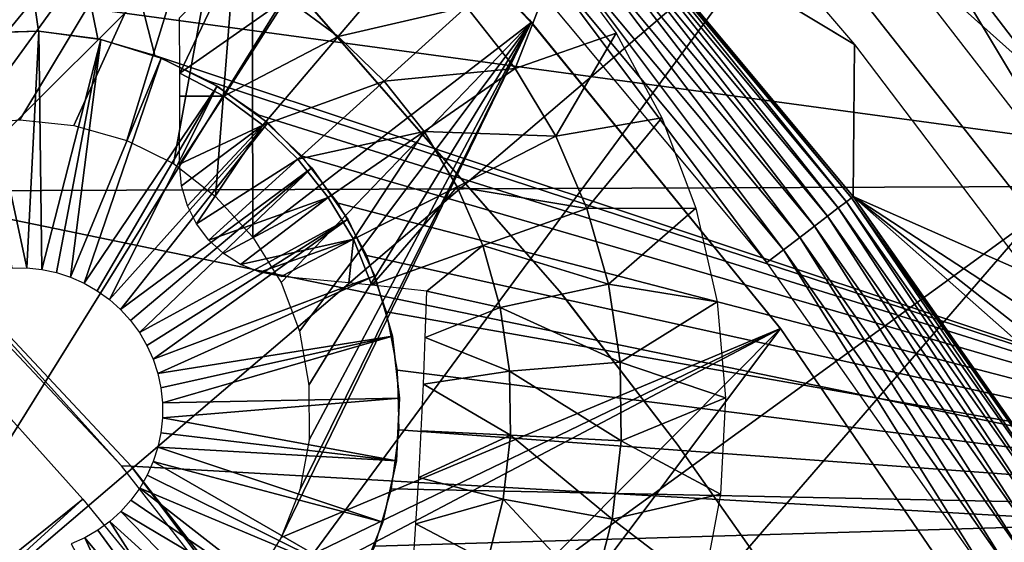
# Model space of a CAD drawing. Header units: millimetres. Extents: x -30.2 to 30.2, y -30.2 to 30.2.
# Tile 256 of 279: x 14.1 to 18.6, y 12.1 to 14.5. Entities that reach past the tile are written whole.
import ezdxf

# ---------------------------------------------------------------- set-up
doc = ezdxf.new("R2010")
doc.units = ezdxf.units.MM
doc.header["$LTSCALE"] = 52.148148
for name, color, linetype in [('1', 7, 'CONTINUOUS'), ('109', 7, 'CONTINUOUS'), ('118', 7, 'CONTINUOUS'), ('127', 7, 'CONTINUOUS'), ('206', 7, 'CONTINUOUS'), ('209', 7, 'CONTINUOUS'), ('296', 7, 'CONTINUOUS'), ('299', 7, 'CONTINUOUS'), ('300', 7, 'CONTINUOUS'), ('303', 7, 'CONTINUOUS'), ('345', 7, 'CONTINUOUS'), ('346', 7, 'CONTINUOUS'), ('347', 7, 'CONTINUOUS'), ('348', 7, 'CONTINUOUS'), ('350', 7, 'CONTINUOUS'), ('72', 7, 'CONTINUOUS'), ('74', 7, 'CONTINUOUS'), ('82', 7, 'CONTINUOUS'), ('89', 7, 'CONTINUOUS'), ('95', 7, 'CONTINUOUS')]:
    doc.layers.add(name, color=color, linetype=linetype)

msp = doc.modelspace()

# ---------------------------------------------------------------- linework, layer by layer
at = {"layer": '1', "color": 251, "linetype": 'Continuous', "true_color": 0x4c4c4c}
for points in [[(15.063, 17.6365, 6.367), (13.6328, 18.764, 6.367), (11.2988, 13.2291, 6.644), (15.063, 17.6365, 6.367)], [(18.764, 13.6328, 6.367), (22.9234, 17.7009, 6.0125), (17.6365, 15.063, 6.367), (18.764, 13.6328, 6.367)], [(15.063, 17.6365, 6.367), (11.2988, 13.2291, 6.644), (12.3019, 12.3019, 6.644), (15.063, 17.6365, 6.367)], [(16.4003, 16.4003, 6.367), (15.063, 17.6365, 6.367), (12.3019, 12.3019, 6.644), (16.4003, 16.4003, 6.367)], [(16.4003, 16.4003, 6.367), (12.3019, 12.3019, 6.644), (13.2291, 11.2988, 6.644), (16.4003, 16.4003, 6.367)], [(17.6365, 15.063, 6.367), (16.4003, 16.4003, 6.367), (13.2291, 11.2988, 6.644), (17.6365, 15.063, 6.367)], [(17.6365, 15.063, 6.367), (13.2291, 11.2988, 6.644), (14.0749, 10.226, 6.644), (17.6365, 15.063, 6.367)], [(18.764, 13.6328, 6.367), (17.6365, 15.063, 6.367), (14.0749, 10.226, 6.644), (18.764, 13.6328, 6.367)], [(18.764, 13.6328, 6.367), (14.0749, 10.226, 6.644), (14.8338, 9.0902, 6.644), (18.764, 13.6328, 6.367)], [(19.7757, 12.1186, 6.367), (18.764, 13.6328, 6.367), (14.8338, 9.0902, 6.644), (19.7757, 12.1186, 6.367)]]:
    msp.add_3dface(points, dxfattribs=at)
at = {"layer": '109', "color": 251, "linetype": 'Continuous', "true_color": 0x4c4c4c}
for points in [[(17.967, 15.0339, -71.7), (18.18, 15.0918, -48.7), (19.0689, 13.6091, -71.7), (17.967, 15.0339, -71.7)], [(18.18, 15.0918, -48.7), (19.3056, 13.6211, -48.7), (19.0689, 13.6091, -71.7), (18.18, 15.0918, -48.7)]]:
    msp.add_3dface(points, dxfattribs=at)
at = {"layer": '118', "color": 251, "linetype": 'Continuous', "true_color": 0x4c4c4c}
for points in [[(17.9354, 14.4308, -72.0965), (16.7499, 15.1468, -122.2044), (17.0742, 15.4401, -72.0965), (17.9354, 14.4308, -72.0965)], [(16.7524, 15.1441, -122.2044), (16.7499, 15.1468, -122.2044), (17.9354, 14.4308, -72.0965), (16.7524, 15.1441, -122.2044)], [(17.9298, 13.7298, -122.2044), (16.7524, 15.1441, -122.2044), (17.9354, 14.4308, -72.0965), (17.9298, 13.7298, -122.2044)], [(18.737, 13.3735, -72.0965), (17.9298, 13.7298, -122.2044), (17.9354, 14.4308, -72.0965), (18.737, 13.3735, -72.0965)], [(18.9881, 12.2244, -122.2044), (17.9298, 13.7298, -122.2044), (19.3357, 12.4885, -72.3319), (18.9881, 12.2244, -122.2044)], [(19.3357, 12.4885, -72.3319), (17.9298, 13.7298, -122.2044), (19.1551, 12.7658, -72.2092), (19.3357, 12.4885, -72.3319)], [(19.1551, 12.7658, -72.2092), (17.9298, 13.7298, -122.2044), (18.9558, 13.061, -72.1308), (19.1551, 12.7658, -72.2092)], [(18.9558, 13.061, -72.1308), (17.9298, 13.7298, -122.2044), (18.737, 13.3735, -72.0965), (18.9558, 13.061, -72.1308)]]:
    msp.add_3dface(points, dxfattribs=at)
at = {"layer": '127', "color": 251, "linetype": 'Continuous', "true_color": 0x4c4c4c}
for points in [[(16.7447, 15.1372, -122.3013), (16.7524, 15.1441, -122.2044), (17.9216, 13.7236, -122.3013), (16.7447, 15.1372, -122.3013)], [(16.7524, 15.1441, -122.2044), (17.9298, 13.7298, -122.2044), (17.9216, 13.7236, -122.3013), (16.7524, 15.1441, -122.2044)], [(16.6888, 15.0866, -122.48), (16.7232, 15.1177, -122.3944), (17.8617, 13.6777, -122.48), (16.6888, 15.0866, -122.48)], [(16.7232, 15.1177, -122.3944), (16.7447, 15.1372, -122.3013), (17.8986, 13.706, -122.3944), (16.7232, 15.1177, -122.3944)], [(17.8617, 13.6777, -122.48), (16.7232, 15.1177, -122.3944), (17.8986, 13.706, -122.3944), (17.8617, 13.6777, -122.48)], [(17.8986, 13.706, -122.3944), (16.7447, 15.1372, -122.3013), (17.9216, 13.7236, -122.3013), (17.8986, 13.706, -122.3944)], [(16.6426, 15.0449, -122.5551), (16.6888, 15.0866, -122.48), (17.8123, 13.6399, -122.5551), (16.6426, 15.0449, -122.5551)], [(17.8123, 13.6399, -122.5551), (16.6888, 15.0866, -122.48), (17.8617, 13.6777, -122.48), (17.8123, 13.6399, -122.5551)], [(16.5865, 14.9942, -122.6166), (16.6426, 15.0449, -122.5551), (17.7523, 13.5939, -122.6166), (16.5865, 14.9942, -122.6166)], [(17.7523, 13.5939, -122.6166), (16.6426, 15.0449, -122.5551), (17.8123, 13.6399, -122.5551), (17.7523, 13.5939, -122.6166)], [(16.5227, 14.9365, -122.6624), (16.5865, 14.9942, -122.6166), (17.6839, 13.5416, -122.6624), (16.5227, 14.9365, -122.6624)], [(17.6839, 13.5416, -122.6624), (16.5865, 14.9942, -122.6166), (17.7523, 13.5939, -122.6166), (17.6839, 13.5416, -122.6624)], [(16.4534, 14.8739, -122.6905), (16.5227, 14.9365, -122.6624), (17.6098, 13.4849, -122.6905), (16.4534, 14.8739, -122.6905)], [(17.6098, 13.4849, -122.6905), (16.5227, 14.9365, -122.6624), (17.6839, 13.5416, -122.6624), (17.6098, 13.4849, -122.6905)], [(16.3815, 14.8088, -122.7), (16.4534, 14.8739, -122.6905), (17.5328, 13.4259, -122.7), (16.3815, 14.8088, -122.7)], [(17.5328, 13.4259, -122.7), (16.4534, 14.8739, -122.6905), (17.6098, 13.4849, -122.6905), (17.5328, 13.4259, -122.7)], [(17.8617, 13.6777, -122.48), (17.8986, 13.706, -122.3944), (18.916, 12.178, -122.48), (17.8617, 13.6777, -122.48)], [(17.8986, 13.706, -122.3944), (17.9216, 13.7236, -122.3013), (18.9551, 12.2032, -122.3944), (17.8986, 13.706, -122.3944)], [(18.916, 12.178, -122.48), (17.8986, 13.706, -122.3944), (18.9551, 12.2032, -122.3944), (18.916, 12.178, -122.48)], [(17.9216, 13.7236, -122.3013), (17.9298, 13.7298, -122.2044), (18.9794, 12.2188, -122.3013), (17.9216, 13.7236, -122.3013)], [(18.9551, 12.2032, -122.3944), (17.9216, 13.7236, -122.3013), (18.9794, 12.2188, -122.3013), (18.9551, 12.2032, -122.3944)], [(17.9298, 13.7298, -122.2044), (18.9881, 12.2244, -122.2044), (18.9794, 12.2188, -122.3013), (17.9298, 13.7298, -122.2044)], [(17.8123, 13.6399, -122.5551), (17.8617, 13.6777, -122.48), (18.8637, 12.1443, -122.5551), (17.8123, 13.6399, -122.5551)], [(18.8637, 12.1443, -122.5551), (17.8617, 13.6777, -122.48), (18.916, 12.178, -122.48), (18.8637, 12.1443, -122.5551)], [(17.7523, 13.5939, -122.6166), (17.8123, 13.6399, -122.5551), (18.8002, 12.1034, -122.6166), (17.7523, 13.5939, -122.6166)], [(18.8002, 12.1034, -122.6166), (17.8123, 13.6399, -122.5551), (18.8637, 12.1443, -122.5551), (18.8002, 12.1034, -122.6166)], [(17.6839, 13.5416, -122.6624), (17.7523, 13.5939, -122.6166), (18.7278, 12.0568, -122.6624), (17.6839, 13.5416, -122.6624)], [(18.7278, 12.0568, -122.6624), (17.7523, 13.5939, -122.6166), (18.8002, 12.1034, -122.6166), (18.7278, 12.0568, -122.6624)], [(17.6098, 13.4849, -122.6905), (17.6839, 13.5416, -122.6624), (18.6493, 12.0063, -122.6905), (17.6098, 13.4849, -122.6905)], [(18.6493, 12.0063, -122.6905), (17.6839, 13.5416, -122.6624), (18.7278, 12.0568, -122.6624), (18.6493, 12.0063, -122.6905)], [(17.5328, 13.4259, -122.7), (17.6098, 13.4849, -122.6905), (18.5677, 11.9538, -122.7), (17.5328, 13.4259, -122.7)], [(18.5677, 11.9538, -122.7), (17.6098, 13.4849, -122.6905), (18.6493, 12.0063, -122.6905), (18.5677, 11.9538, -122.7)]]:
    msp.add_3dface(points, dxfattribs=at)
at = {"layer": '206', "color": 251, "linetype": 'Continuous', "true_color": 0x4c4c4c}
for points in [[(13.7689, 17.0874, -121.7), (8.3678, 10.9571, -121.7), (15.1618, 15.862, -121.7), (13.7689, 17.0874, -121.7)], [(8.3678, 10.9571, -121.7), (9.331, 10.1495, -121.7), (15.1618, 15.862, -121.7), (8.3678, 10.9571, -121.7)], [(15.1618, 15.862, -121.7), (9.331, 10.1495, -121.7), (13.1928, 13.7386, -121.7), (15.1618, 15.862, -121.7)], [(15.1618, 15.862, -121.7), (13.1928, 13.7386, -121.7), (13.4097, 13.8911, -121.7), (15.1618, 15.862, -121.7)], [(13.6313, 13.9995, -121.7), (15.1618, 15.862, -121.7), (13.4097, 13.8911, -121.7), (13.6313, 13.9995, -121.7)], [(13.8576, 14.0639, -121.7), (15.1618, 15.862, -121.7), (13.6313, 13.9995, -121.7), (13.8576, 14.0639, -121.7)], [(14.0926, 14.0834, -121.7), (15.1618, 15.862, -121.7), (13.8576, 14.0639, -121.7), (14.0926, 14.0834, -121.7)], [(14.3425, 14.0567, -121.7), (15.1618, 15.862, -121.7), (14.0926, 14.0834, -121.7), (14.3425, 14.0567, -121.7)], [(14.5861, 13.9882, -121.7), (15.1618, 15.862, -121.7), (14.3425, 14.0567, -121.7), (14.5861, 13.9882, -121.7)], [(14.8007, 13.8825, -121.7), (15.1618, 15.862, -121.7), (14.5861, 13.9882, -121.7), (14.8007, 13.8825, -121.7)], [(14.9945, 13.731, -121.7), (15.1618, 15.862, -121.7), (14.8007, 13.8825, -121.7), (14.9945, 13.731, -121.7)], [(15.1652, 13.5423, -121.7), (15.1618, 15.862, -121.7), (14.9945, 13.731, -121.7), (15.1652, 13.5423, -121.7)], [(16.4467, 14.5316, -121.7), (15.1618, 15.862, -121.7), (15.1652, 13.5423, -121.7), (16.4467, 14.5316, -121.7)], [(15.2965, 13.3342, -121.7), (16.4467, 14.5316, -121.7), (15.1652, 13.5423, -121.7), (15.2965, 13.3342, -121.7)], [(17.596, 13.1216, -121.7), (16.4467, 14.5316, -121.7), (15.2957, 12.1589, -121.7), (17.596, 13.1216, -121.7)], [(15.2957, 12.1589, -121.7), (16.4467, 14.5316, -121.7), (15.3825, 12.3776, -121.7), (15.2957, 12.1589, -121.7)], [(15.3802, 13.1101, -121.7), (16.4467, 14.5316, -121.7), (15.2965, 13.3342, -121.7), (15.3802, 13.1101, -121.7)], [(15.4239, 12.8609, -121.7), (16.4467, 14.5316, -121.7), (15.3802, 13.1101, -121.7), (15.4239, 12.8609, -121.7)], [(15.3825, 12.3776, -121.7), (16.4467, 14.5316, -121.7), (15.4254, 12.6095, -121.7), (15.3825, 12.3776, -121.7)], [(15.4254, 12.6095, -121.7), (16.4467, 14.5316, -121.7), (15.4239, 12.8609, -121.7), (15.4254, 12.6095, -121.7)], [(11.7409, 7.227, -121.7), (12.3518, 6.1223, -121.7), (17.596, 13.1216, -121.7), (11.7409, 7.227, -121.7)], [(11.7409, 7.227, -121.7), (17.596, 13.1216, -121.7), (14.9921, 11.7489, -121.7), (11.7409, 7.227, -121.7)], [(17.596, 13.1216, -121.7), (12.3518, 6.1223, -121.7), (18.6128, 11.6294, -121.7), (17.596, 13.1216, -121.7)], [(14.9921, 11.7489, -121.7), (17.596, 13.1216, -121.7), (15.1656, 11.9494, -121.7), (14.9921, 11.7489, -121.7)], [(15.1656, 11.9494, -121.7), (17.596, 13.1216, -121.7), (15.2957, 12.1589, -121.7), (15.1656, 11.9494, -121.7)]]:
    msp.add_3dface(points, dxfattribs=at)
at = {"layer": '209', "color": 251, "linetype": 'Continuous', "true_color": 0x4c4c4c}
for points in [[(15.1618, 15.862, -121.7), (16.4467, 14.5316, -121.7), (15.1639, 15.87, -34.7), (15.1618, 15.862, -121.7)], [(15.1639, 15.87, -34.7), (16.4467, 14.5316, -121.7), (16.4393, 14.5448, -34.7), (15.1639, 15.87, -34.7)], [(16.4467, 14.5316, -121.7), (17.596, 13.1216, -121.7), (16.4393, 14.5448, -34.7), (16.4467, 14.5316, -121.7)], [(16.4393, 14.5448, -34.7), (17.596, 13.1216, -121.7), (17.5992, 13.1174, -34.7), (16.4393, 14.5448, -34.7)], [(17.596, 13.1216, -121.7), (18.6128, 11.6294, -121.7), (17.5992, 13.1174, -34.7), (17.596, 13.1216, -121.7)], [(17.5992, 13.1174, -34.7), (18.6128, 11.6294, -121.7), (18.6356, 11.598, -34.7), (17.5992, 13.1174, -34.7)]]:
    msp.add_3dface(points, dxfattribs=at)
at = {"layer": '296', "color": 25, "linetype": 'Continuous', "true_color": 0x996633}
for points in [[(14.3227, 19.6931, -123.2), (21.0299, 12.276, -123.2), (13.5342, 18.98, -123.2), (14.3227, 19.6931, -123.2)], [(14.1796, 14.4916, -123.2), (13.9052, 14.4837, -123.2), (13.5342, 18.98, -123.2), (14.1796, 14.4916, -123.2)], [(14.4518, 14.4564, -123.2), (14.1796, 14.4916, -123.2), (13.5342, 18.98, -123.2), (14.4518, 14.4564, -123.2)], [(14.7151, 14.3792, -123.2), (14.4518, 14.4564, -123.2), (13.5342, 18.98, -123.2), (14.7151, 14.3792, -123.2)], [(21.0299, 12.276, -123.2), (14.7151, 14.3792, -123.2), (13.5342, 18.98, -123.2), (21.0299, 12.276, -123.2)], [(14.9632, 14.2617, -123.2), (14.7151, 14.3792, -123.2), (21.0299, 12.276, -123.2), (14.9632, 14.2617, -123.2)], [(15.1897, 14.107, -123.2), (14.9632, 14.2617, -123.2), (21.0299, 12.276, -123.2), (15.1897, 14.107, -123.2)], [(15.3899, 13.9181, -123.2), (15.1897, 14.107, -123.2), (21.0299, 12.276, -123.2), (15.3899, 13.9181, -123.2)], [(15.5583, 13.6996, -123.2), (15.3899, 13.9181, -123.2), (21.0299, 12.276, -123.2), (15.5583, 13.6996, -123.2)], [(15.6901, 13.4578, -123.2), (15.5583, 13.6996, -123.2), (21.0299, 12.276, -123.2), (15.6901, 13.4578, -123.2)], [(15.7821, 13.1993, -123.2), (15.6901, 13.4578, -123.2), (21.0299, 12.276, -123.2), (15.7821, 13.1993, -123.2)], [(9.5619, 13.281, -123.2), (13.2218, 11.2257, -123.2), (14.1728, 8.1821, -123.2), (9.5619, 13.281, -123.2)], [(15.8326, 12.9295, -123.2), (15.7821, 13.1993, -123.2), (21.0299, 12.276, -123.2), (15.8326, 12.9295, -123.2)], [(15.8402, 12.6551, -123.2), (15.8326, 12.9295, -123.2), (21.0299, 12.276, -123.2), (15.8402, 12.6551, -123.2)], [(15.8049, 12.383, -123.2), (15.8402, 12.6551, -123.2), (21.0299, 12.276, -123.2), (15.8049, 12.383, -123.2)], [(15.7274, 12.1197, -123.2), (15.8049, 12.383, -123.2), (21.0299, 12.276, -123.2), (15.7274, 12.1197, -123.2)], [(14.1728, 8.1821, -123.2), (15.2662, 11.4457, -123.2), (21.0299, 12.276, -123.2), (14.1728, 8.1821, -123.2)], [(20.2414, 11.563, -123.2), (14.1728, 8.1821, -123.2), (21.0299, 12.276, -123.2), (20.2414, 11.563, -123.2)], [(15.2662, 11.4457, -123.2), (15.4547, 11.6452, -123.2), (21.0299, 12.276, -123.2), (15.2662, 11.4457, -123.2)], [(15.4547, 11.6452, -123.2), (15.6097, 11.8717, -123.2), (21.0299, 12.276, -123.2), (15.4547, 11.6452, -123.2)], [(15.6097, 11.8717, -123.2), (15.7274, 12.1197, -123.2), (21.0299, 12.276, -123.2), (15.6097, 11.8717, -123.2)]]:
    msp.add_3dface(points, dxfattribs=at)
at = {"layer": '299', "color": 25, "linetype": 'Continuous', "true_color": 0x996633}
for points in [[(21.6579, 12.8439, -122.732), (14.9507, 20.261, -122.732), (15.0079, 20.3127, -122.5827), (21.6579, 12.8439, -122.732)], [(21.7151, 12.8957, -122.5827), (21.6579, 12.8439, -122.732), (15.0079, 20.3127, -122.5827), (21.7151, 12.8957, -122.5827)], [(21.5829, 12.7761, -122.8663), (14.8757, 20.1932, -122.8663), (14.9507, 20.261, -122.732), (21.5829, 12.7761, -122.8663)], [(21.6579, 12.8439, -122.732), (21.5829, 12.7761, -122.8663), (14.9507, 20.261, -122.732), (21.6579, 12.8439, -122.732)], [(21.4923, 12.6942, -122.9818), (14.7851, 20.1113, -122.9818), (14.8757, 20.1932, -122.8663), (21.4923, 12.6942, -122.9818)], [(21.5829, 12.7761, -122.8663), (21.4923, 12.6942, -122.9818), (14.8757, 20.1932, -122.8663), (21.5829, 12.7761, -122.8663)], [(21.3887, 12.6004, -123.0752), (14.6814, 20.0175, -123.0752), (14.7851, 20.1113, -122.9818), (21.3887, 12.6004, -123.0752)], [(21.4923, 12.6942, -122.9818), (21.3887, 12.6004, -123.0752), (14.7851, 20.1113, -122.9818), (21.4923, 12.6942, -122.9818)], [(21.2748, 12.4975, -123.1439), (14.5676, 19.9146, -123.1439), (14.6814, 20.0175, -123.0752), (21.2748, 12.4975, -123.1439)], [(21.3887, 12.6004, -123.0752), (21.2748, 12.4975, -123.1439), (14.6814, 20.0175, -123.0752), (21.3887, 12.6004, -123.0752)], [(21.1541, 12.3883, -123.1859), (14.4469, 19.8054, -123.1859), (14.5676, 19.9146, -123.1439), (21.1541, 12.3883, -123.1859)], [(21.2748, 12.4975, -123.1439), (21.1541, 12.3883, -123.1859), (14.5676, 19.9146, -123.1439), (21.2748, 12.4975, -123.1439)], [(21.0299, 12.276, -123.2), (14.3227, 19.6931, -123.2), (14.4469, 19.8054, -123.1859), (21.0299, 12.276, -123.2)], [(21.1541, 12.3883, -123.1859), (21.0299, 12.276, -123.2), (14.4469, 19.8054, -123.1859), (21.1541, 12.3883, -123.1859)]]:
    msp.add_3dface(points, dxfattribs=at)
at = {"layer": '300', "color": 25, "linetype": 'Continuous', "true_color": 0x996633}
msp.add_3dface([(21.7151, 12.8957, -122.5827), (15.0079, 20.3127, -122.5827), (21.8109, 26.4647, -100.4393), (21.7151, 12.8957, -122.5827)], dxfattribs=at)
at = {"layer": '303', "color": 25, "linetype": 'Continuous', "true_color": 0x996633}
msp.add_3dface([(21.3725, 12.5858, -122.3913), (28.1755, 18.7378, -100.2479), (14.6653, 20.0029, -122.3913), (21.3725, 12.5858, -122.3913)], dxfattribs=at)
at = {"layer": '345', "linetype": 'Continuous'}
for points in [[(14.1803, 14.4915, -116.7), (14.4668, 14.4532, -116.7), (14.1803, 14.4915, -123.2), (14.1803, 14.4915, -116.7)], [(14.1803, 14.4915, -123.2), (14.4668, 14.4532, -116.7), (14.4668, 14.4532, -123.2), (14.1803, 14.4915, -123.2)], [(14.4668, 14.4532, -116.7), (14.7431, 14.3683, -116.7), (14.4668, 14.4532, -123.2), (14.4668, 14.4532, -116.7)], [(14.4668, 14.4532, -123.2), (14.7431, 14.3683, -116.7), (14.7431, 14.3683, -123.2), (14.4668, 14.4532, -123.2)], [(14.7431, 14.3683, -116.7), (15.0016, 14.2391, -116.7), (14.7431, 14.3683, -123.2), (14.7431, 14.3683, -116.7)], [(14.7431, 14.3683, -123.2), (15.0016, 14.2391, -116.7), (15.0016, 14.2391, -123.2), (14.7431, 14.3683, -123.2)], [(15.0016, 14.2391, -116.7), (15.2353, 14.069, -116.7), (15.0016, 14.2391, -123.2), (15.0016, 14.2391, -116.7)], [(15.0016, 14.2391, -123.2), (15.2353, 14.069, -116.7), (15.2353, 14.069, -123.2), (15.0016, 14.2391, -123.2)], [(15.2353, 14.069, -116.7), (15.4378, 13.8628, -116.7), (15.2353, 14.069, -123.2), (15.2353, 14.069, -116.7)], [(15.2353, 14.069, -123.2), (15.4378, 13.8628, -116.7), (15.4378, 13.8628, -123.2), (15.2353, 14.069, -123.2)], [(15.4378, 13.8628, -116.7), (15.6037, 13.6261, -116.7), (15.4378, 13.8628, -123.2), (15.4378, 13.8628, -116.7)], [(15.4378, 13.8628, -123.2), (15.6037, 13.6261, -116.7), (15.6037, 13.6261, -123.2), (15.4378, 13.8628, -123.2)], [(15.6037, 13.6261, -116.7), (15.7283, 13.3654, -116.7), (15.6037, 13.6261, -123.2), (15.6037, 13.6261, -116.7)], [(15.6037, 13.6261, -123.2), (15.7283, 13.3654, -116.7), (15.7283, 13.3654, -123.2), (15.6037, 13.6261, -123.2)], [(15.7283, 13.3654, -116.7), (15.8083, 13.0876, -116.7), (15.7283, 13.3654, -123.2), (15.7283, 13.3654, -116.7)], [(15.7283, 13.3654, -123.2), (15.8083, 13.0876, -116.7), (15.8083, 13.0876, -123.2), (15.7283, 13.3654, -123.2)], [(15.8083, 13.0876, -116.7), (15.8415, 12.8005, -116.7), (15.8083, 13.0876, -123.2), (15.8083, 13.0876, -116.7)], [(15.8083, 13.0876, -123.2), (15.8415, 12.8005, -116.7), (15.8415, 12.8005, -123.2), (15.8083, 13.0876, -123.2)], [(15.8415, 12.8005, -116.7), (15.827, 12.5119, -116.7), (15.8415, 12.8005, -123.2), (15.8415, 12.8005, -116.7)], [(15.8415, 12.8005, -123.2), (15.827, 12.5119, -116.7), (15.827, 12.5119, -123.2), (15.8415, 12.8005, -123.2)], [(15.827, 12.5119, -116.7), (15.7652, 12.2295, -116.7), (15.827, 12.5119, -123.2), (15.827, 12.5119, -116.7)], [(15.827, 12.5119, -123.2), (15.7652, 12.2295, -116.7), (15.7652, 12.2295, -123.2), (15.827, 12.5119, -123.2)], [(15.7652, 12.2295, -116.7), (15.6578, 11.9612, -116.7), (15.7652, 12.2295, -123.2), (15.7652, 12.2295, -116.7)], [(15.7652, 12.2295, -123.2), (15.6578, 11.9612, -116.7), (15.6578, 11.9612, -123.2), (15.7652, 12.2295, -123.2)]]:
    msp.add_3dface(points, dxfattribs=at)
at = {"layer": '346', "linetype": 'Continuous'}
for points in [[(14.1803, 14.4915, -116.7), (14.1803, 14.4915, -123.2), (13.8914, 14.4821, -123.2), (14.1803, 14.4915, -116.7)], [(13.8914, 14.4821, -116.7), (14.1803, 14.4915, -116.7), (13.8914, 14.4821, -123.2), (13.8914, 14.4821, -116.7)]]:
    msp.add_3dface(points, dxfattribs=at)
at = {"layer": '347', "linetype": 'Continuous'}
for points in [[(14.1803, 14.4915, -116.7), (13.8914, 14.4821, -116.7), (14.1255, 13.401, -113.7), (14.1803, 14.4915, -116.7)], [(14.1255, 13.401, -113.7), (13.8914, 14.4821, -116.7), (14.0567, 13.4008, -113.7), (14.1255, 13.401, -113.7)]]:
    msp.add_3dface(points, dxfattribs=at)
at = {"layer": '348', "linetype": 'Continuous'}
for points in [[(14.1803, 14.4915, -116.7), (14.1255, 13.401, -113.7), (14.194, 13.3939, -113.7), (14.1803, 14.4915, -116.7)], [(14.4668, 14.4532, -116.7), (14.1803, 14.4915, -116.7), (14.194, 13.3939, -113.7), (14.4668, 14.4532, -116.7)], [(14.2614, 13.3798, -113.7), (14.4668, 14.4532, -116.7), (14.194, 13.3939, -113.7), (14.2614, 13.3798, -113.7)], [(14.3269, 13.3586, -113.7), (14.4668, 14.4532, -116.7), (14.2614, 13.3798, -113.7), (14.3269, 13.3586, -113.7)], [(14.7431, 14.3683, -116.7), (14.4668, 14.4532, -116.7), (14.3269, 13.3586, -113.7), (14.7431, 14.3683, -116.7)], [(14.3899, 13.3307, -113.7), (14.7431, 14.3683, -116.7), (14.3269, 13.3586, -113.7), (14.3899, 13.3307, -113.7)], [(15.0016, 14.2391, -116.7), (14.7431, 14.3683, -116.7), (14.3899, 13.3307, -113.7), (15.0016, 14.2391, -116.7)], [(14.4497, 13.2964, -113.7), (15.0016, 14.2391, -116.7), (14.3899, 13.3307, -113.7), (14.4497, 13.2964, -113.7)], [(14.5055, 13.2561, -113.7), (15.0016, 14.2391, -116.7), (14.4497, 13.2964, -113.7), (14.5055, 13.2561, -113.7)], [(15.2353, 14.069, -116.7), (15.0016, 14.2391, -116.7), (14.5055, 13.2561, -113.7), (15.2353, 14.069, -116.7)], [(14.5568, 13.2101, -113.7), (15.2353, 14.069, -116.7), (14.5055, 13.2561, -113.7), (14.5568, 13.2101, -113.7)], [(15.4378, 13.8628, -116.7), (15.2353, 14.069, -116.7), (14.5568, 13.2101, -113.7), (15.4378, 13.8628, -116.7)], [(14.603, 13.159, -113.7), (15.4378, 13.8628, -116.7), (14.5568, 13.2101, -113.7), (14.603, 13.159, -113.7)], [(14.6436, 13.1033, -113.7), (15.4378, 13.8628, -116.7), (14.603, 13.159, -113.7), (14.6436, 13.1033, -113.7)], [(15.6037, 13.6261, -116.7), (15.4378, 13.8628, -116.7), (14.6436, 13.1033, -113.7), (15.6037, 13.6261, -116.7)], [(14.6782, 13.0438, -113.7), (15.6037, 13.6261, -116.7), (14.6436, 13.1033, -113.7), (14.6782, 13.0438, -113.7)], [(14.7063, 12.9809, -113.7), (15.6037, 13.6261, -116.7), (14.6782, 13.0438, -113.7), (14.7063, 12.9809, -113.7)], [(15.7283, 13.3654, -116.7), (15.6037, 13.6261, -116.7), (14.7063, 12.9809, -113.7), (15.7283, 13.3654, -116.7)], [(14.7278, 12.9154, -113.7), (15.7283, 13.3654, -116.7), (14.7063, 12.9809, -113.7), (14.7278, 12.9154, -113.7)], [(15.8083, 13.0876, -116.7), (15.7283, 13.3654, -116.7), (14.7278, 12.9154, -113.7), (15.8083, 13.0876, -116.7)], [(14.7422, 12.8481, -113.7), (15.8083, 13.0876, -116.7), (14.7278, 12.9154, -113.7), (14.7422, 12.8481, -113.7)], [(14.7496, 12.7796, -113.7), (15.8083, 13.0876, -116.7), (14.7422, 12.8481, -113.7), (14.7496, 12.7796, -113.7)], [(15.8415, 12.8005, -116.7), (15.8083, 13.0876, -116.7), (14.7496, 12.7796, -113.7), (15.8415, 12.8005, -116.7)], [(14.7497, 12.7107, -113.7), (15.8415, 12.8005, -116.7), (14.7496, 12.7796, -113.7), (14.7497, 12.7107, -113.7)], [(15.827, 12.5119, -116.7), (15.8415, 12.8005, -116.7), (14.7497, 12.7107, -113.7), (15.827, 12.5119, -116.7)], [(14.7427, 12.6422, -113.7), (15.827, 12.5119, -116.7), (14.7497, 12.7107, -113.7), (14.7427, 12.6422, -113.7)], [(14.7285, 12.5747, -113.7), (15.827, 12.5119, -116.7), (14.7427, 12.6422, -113.7), (14.7285, 12.5747, -113.7)], [(14.7073, 12.5092, -113.7), (15.7652, 12.2295, -116.7), (14.7285, 12.5747, -113.7), (14.7073, 12.5092, -113.7)], [(15.7652, 12.2295, -116.7), (15.827, 12.5119, -116.7), (14.7285, 12.5747, -113.7), (15.7652, 12.2295, -116.7)], [(14.6795, 12.4462, -113.7), (15.6578, 11.9612, -116.7), (14.7073, 12.5092, -113.7), (14.6795, 12.4462, -113.7)], [(15.6578, 11.9612, -116.7), (15.7652, 12.2295, -116.7), (14.7073, 12.5092, -113.7), (15.6578, 11.9612, -116.7)], [(14.6451, 12.3865, -113.7), (15.6578, 11.9612, -116.7), (14.6795, 12.4462, -113.7), (14.6451, 12.3865, -113.7)], [(14.6048, 12.3306, -113.7), (15.5076, 11.7142, -116.7), (14.6451, 12.3865, -113.7), (14.6048, 12.3306, -113.7)], [(15.5076, 11.7142, -116.7), (15.6578, 11.9612, -116.7), (14.6451, 12.3865, -113.7), (15.5076, 11.7142, -116.7)], [(14.5588, 12.2794, -113.7), (15.5076, 11.7142, -116.7), (14.6048, 12.3306, -113.7), (14.5588, 12.2794, -113.7)], [(14.5077, 12.2332, -113.7), (15.3189, 11.4953, -116.7), (14.5588, 12.2794, -113.7), (14.5077, 12.2332, -113.7)], [(15.3189, 11.4953, -116.7), (15.5076, 11.7142, -116.7), (14.5588, 12.2794, -113.7), (15.3189, 11.4953, -116.7)], [(14.452, 12.1925, -113.7), (15.0967, 11.3105, -116.7), (14.5077, 12.2332, -113.7), (14.452, 12.1925, -113.7)], [(15.0967, 11.3105, -116.7), (15.3189, 11.4953, -116.7), (14.5077, 12.2332, -113.7), (15.0967, 11.3105, -116.7)], [(14.3296, 12.1298, -113.7), (14.8471, 11.1648, -116.7), (14.3924, 12.158, -113.7), (14.3296, 12.1298, -113.7)], [(14.3924, 12.158, -113.7), (15.0967, 11.3105, -116.7), (14.452, 12.1925, -113.7), (14.3924, 12.158, -113.7)], [(14.8471, 11.1648, -116.7), (15.0967, 11.3105, -116.7), (14.3924, 12.158, -113.7), (14.8471, 11.1648, -116.7)]]:
    msp.add_3dface(points, dxfattribs=at)
at = {"layer": '350', "linetype": 'Continuous'}
for points in [[(15.5586, 14.4678, -125.3028), (15.321, 14.6444, -125.3028), (15.8889, 14.8563, -125.0336), (15.5586, 14.4678, -125.3028)], [(15.5586, 14.4678, -125.3028), (15.8889, 14.8563, -125.0336), (16.1493, 14.6037, -125.0336), (15.5586, 14.4678, -125.3028)], [(16.1493, 14.6037, -125.0336), (16.576, 14.84, -124.7125), (16.3745, 14.3193, -125.0336), (16.1493, 14.6037, -125.0336)], [(16.576, 14.84, -124.7125), (16.8383, 14.4823, -124.7125), (16.3745, 14.3193, -125.0336), (16.576, 14.84, -124.7125)], [(14.8283, 14.5532, -125.4343), (15.0624, 14.7885, -125.3028), (14.8304, 14.2985, -125.5184), (14.8283, 14.5532, -125.4343)], [(15.0624, 14.7885, -125.3028), (15.321, 14.6444, -125.3028), (14.8304, 14.2985, -125.5184), (15.0624, 14.7885, -125.3028)], [(14.8304, 14.2985, -125.5184), (15.321, 14.6444, -125.3028), (15.0323, 14.1932, -125.5162), (14.8304, 14.2985, -125.5184)], [(15.321, 14.6444, -125.3028), (15.5586, 14.4678, -125.3028), (15.0323, 14.1932, -125.5162), (15.321, 14.6444, -125.3028)], [(15.7711, 14.2617, -125.3028), (15.5586, 14.4678, -125.3028), (16.1493, 14.6037, -125.0336), (15.7711, 14.2617, -125.3028)], [(15.7711, 14.2617, -125.3028), (16.1493, 14.6037, -125.0336), (16.3745, 14.3193, -125.0336), (15.7711, 14.2617, -125.3028)], [(15.0323, 14.1932, -125.5162), (15.5586, 14.4678, -125.3028), (15.2125, 14.0589, -125.5162), (15.0323, 14.1932, -125.5162)], [(15.5586, 14.4678, -125.3028), (15.7711, 14.2617, -125.3028), (15.2125, 14.0589, -125.5162), (15.5586, 14.4678, -125.3028)], [(16.3745, 14.3193, -125.0336), (16.8383, 14.4823, -124.7125), (16.5606, 14.008, -125.0336), (16.3745, 14.3193, -125.0336)], [(16.8383, 14.4823, -124.7125), (17.0495, 14.0922, -124.7125), (16.5606, 14.008, -125.0336), (16.8383, 14.4823, -124.7125)], [(14.8304, 14.2985, -125.5184), (15.0323, 14.1932, -125.5162), (14.8305, 14.1923, -125.5495), (14.8304, 14.2985, -125.5184)], [(15.9549, 14.0296, -125.3028), (15.7711, 14.2617, -125.3028), (16.3745, 14.3193, -125.0336), (15.9549, 14.0296, -125.3028)], [(15.9549, 14.0296, -125.3028), (16.3745, 14.3193, -125.0336), (16.5606, 14.008, -125.0336), (15.9549, 14.0296, -125.3028)], [(15.2125, 14.0589, -125.5162), (15.7711, 14.2617, -125.3028), (15.3738, 13.9024, -125.5162), (15.2125, 14.0589, -125.5162)], [(15.7711, 14.2617, -125.3028), (15.9549, 14.0296, -125.3028), (15.3738, 13.9024, -125.5162), (15.7711, 14.2617, -125.3028)], [(15.0323, 14.1932, -125.5162), (15.2125, 14.0589, -125.5162), (14.8286, 13.8788, -125.6278), (15.0323, 14.1932, -125.5162)], [(15.0323, 14.1932, -125.5162), (14.8286, 13.8788, -125.6278), (14.8305, 14.1923, -125.5495), (15.0323, 14.1932, -125.5162)], [(14.8286, 13.8788, -125.6278), (15.2125, 14.0589, -125.5162), (14.8375, 13.7792, -125.6472), (14.8286, 13.8788, -125.6278)], [(14.8375, 13.7792, -125.6472), (15.2125, 14.0589, -125.5162), (14.8646, 13.6868, -125.6607), (14.8375, 13.7792, -125.6472)], [(14.8646, 13.6868, -125.6607), (15.2125, 14.0589, -125.5162), (14.9068, 13.6036, -125.6685), (14.8646, 13.6868, -125.6607)], [(15.2125, 14.0589, -125.5162), (15.3738, 13.9024, -125.5162), (14.9068, 13.6036, -125.6685), (15.2125, 14.0589, -125.5162)], [(16.5606, 14.008, -125.0336), (17.0495, 14.0922, -124.7125), (16.7045, 13.675, -125.0336), (16.5606, 14.008, -125.0336)], [(17.0495, 14.0922, -124.7125), (17.2056, 13.677, -124.7125), (16.7045, 13.675, -125.0336), (17.0495, 14.0922, -124.7125)], [(15.3738, 13.9024, -125.5162), (15.9549, 14.0296, -125.3028), (15.5133, 13.7262, -125.5162), (15.3738, 13.9024, -125.5162)], [(15.5133, 13.7262, -125.5162), (15.9549, 14.0296, -125.3028), (15.6289, 13.5334, -125.5162), (15.5133, 13.7262, -125.5162)], [(15.9549, 14.0296, -125.3028), (16.1068, 13.7755, -125.3028), (15.6289, 13.5334, -125.5162), (15.9549, 14.0296, -125.3028)], [(16.1068, 13.7755, -125.3028), (15.9549, 14.0296, -125.3028), (16.5606, 14.008, -125.0336), (16.1068, 13.7755, -125.3028)], [(16.1068, 13.7755, -125.3028), (16.5606, 14.008, -125.0336), (16.7045, 13.675, -125.0336), (16.1068, 13.7755, -125.3028)], [(14.9068, 13.6036, -125.6685), (15.3738, 13.9024, -125.5162), (14.9628, 13.5296, -125.6711), (14.9068, 13.6036, -125.6685)], [(15.3738, 13.9024, -125.5162), (15.5133, 13.7262, -125.5162), (14.9628, 13.5296, -125.6711), (15.3738, 13.9024, -125.5162)], [(15.6289, 13.5334, -125.5162), (16.1068, 13.7755, -125.3028), (15.7135, 13.322, -125.5184), (15.6289, 13.5334, -125.5162)], [(16.1068, 13.7755, -125.3028), (16.2242, 13.5038, -125.3028), (15.7135, 13.322, -125.5184), (16.1068, 13.7755, -125.3028)], [(16.2242, 13.5038, -125.3028), (16.1068, 13.7755, -125.3028), (16.7045, 13.675, -125.0336), (16.2242, 13.5038, -125.3028)], [(14.9628, 13.5296, -125.6711), (15.5133, 13.7262, -125.5162), (15.0305, 13.4671, -125.6685), (14.9628, 13.5296, -125.6711)], [(15.0305, 13.4671, -125.6685), (15.5133, 13.7262, -125.5162), (15.1084, 13.4173, -125.6606), (15.0305, 13.4671, -125.6685)], [(15.5133, 13.7262, -125.5162), (15.6289, 13.5334, -125.5162), (15.1084, 13.4173, -125.6606), (15.5133, 13.7262, -125.5162)], [(16.2242, 13.5038, -125.3028), (16.7045, 13.675, -125.0336), (16.8037, 13.3261, -125.0336), (16.2242, 13.5038, -125.3028)], [(16.7045, 13.675, -125.0336), (17.2056, 13.677, -124.7125), (16.8037, 13.3261, -125.0336), (16.7045, 13.675, -125.0336)], [(17.2056, 13.677, -124.7125), (17.3037, 13.2444, -124.7125), (16.8037, 13.3261, -125.0336), (17.2056, 13.677, -124.7125)], [(15.1084, 13.4173, -125.6606), (15.6289, 13.5334, -125.5162), (15.1976, 13.3812, -125.6471), (15.1084, 13.4173, -125.6606)], [(15.1976, 13.3812, -125.6471), (15.6289, 13.5334, -125.5162), (15.2956, 13.3623, -125.6278), (15.1976, 13.3812, -125.6471)], [(15.2956, 13.3623, -125.6278), (15.6289, 13.5334, -125.5162), (15.608, 13.3328, -125.5494), (15.2956, 13.3623, -125.6278)], [(15.6289, 13.5334, -125.5162), (15.7135, 13.322, -125.5184), (15.608, 13.3328, -125.5494), (15.6289, 13.5334, -125.5162)], [(15.7135, 13.322, -125.5184), (16.2242, 13.5038, -125.3028), (15.9666, 13.2944, -125.4343), (15.7135, 13.322, -125.5184)], [(16.2242, 13.5038, -125.3028), (16.3052, 13.219, -125.3028), (15.9666, 13.2944, -125.4343), (16.2242, 13.5038, -125.3028)], [(16.3052, 13.219, -125.3028), (16.2242, 13.5038, -125.3028), (16.8037, 13.3261, -125.0336), (16.3052, 13.219, -125.3028)], [(15.9666, 13.2944, -125.4343), (16.3052, 13.219, -125.3028), (15.9596, 13.0804, -125.4557), (15.9666, 13.2944, -125.4343)], [(16.3052, 13.219, -125.3028), (16.8037, 13.3261, -125.0336), (16.8565, 12.9672, -125.0336), (16.3052, 13.219, -125.3028)], [(16.8037, 13.3261, -125.0336), (17.3037, 13.2444, -124.7125), (16.8565, 12.9672, -125.0336), (16.8037, 13.3261, -125.0336)], [(17.3037, 13.2444, -124.7125), (17.3419, 12.8025, -124.7125), (16.8565, 12.9672, -125.0336), (17.3037, 13.2444, -124.7125)], [(16.3052, 13.219, -125.3028), (16.3483, 12.9261, -125.3028), (15.9596, 13.0804, -125.4557), (16.3052, 13.219, -125.3028)], [(16.3483, 12.9261, -125.3028), (16.3052, 13.219, -125.3028), (16.8565, 12.9672, -125.0336), (16.3483, 12.9261, -125.3028)], [(15.9596, 13.0804, -125.4557), (16.3483, 12.9261, -125.3028), (15.9511, 12.8657, -125.4686), (15.9596, 13.0804, -125.4557)], [(16.3483, 12.9261, -125.3028), (16.8565, 12.9672, -125.0336), (16.8621, 12.6045, -125.0336), (16.3483, 12.9261, -125.3028)], [(16.8565, 12.9672, -125.0336), (17.3419, 12.8025, -124.7125), (16.8621, 12.6045, -125.0336), (16.8565, 12.9672, -125.0336)], [(16.3483, 12.9261, -125.3028), (16.3528, 12.6301, -125.3028), (15.9511, 12.8657, -125.4686), (16.3483, 12.9261, -125.3028)], [(16.3528, 12.6301, -125.3028), (16.3483, 12.9261, -125.3028), (16.8621, 12.6045, -125.0336), (16.3528, 12.6301, -125.3028)], [(15.9511, 12.8657, -125.4686), (16.3528, 12.6301, -125.3028), (15.941, 12.6508, -125.4729), (15.9511, 12.8657, -125.4686)], [(17.3419, 12.8025, -124.7125), (17.3197, 12.3595, -124.7125), (16.8621, 12.6045, -125.0336), (17.3419, 12.8025, -124.7125)], [(15.941, 12.6508, -125.4729), (16.3528, 12.6301, -125.3028), (15.9295, 12.436, -125.4686), (15.941, 12.6508, -125.4729)], [(16.3528, 12.6301, -125.3028), (16.3186, 12.3361, -125.3028), (15.9295, 12.436, -125.4686), (16.3528, 12.6301, -125.3028)], [(16.3186, 12.3361, -125.3028), (16.3528, 12.6301, -125.3028), (16.8202, 12.2442, -125.0336), (16.3186, 12.3361, -125.3028)], [(16.3528, 12.6301, -125.3028), (16.8621, 12.6045, -125.0336), (16.8202, 12.2442, -125.0336), (16.3528, 12.6301, -125.3028)], [(16.8621, 12.6045, -125.0336), (17.3197, 12.3595, -124.7125), (16.8202, 12.2442, -125.0336), (16.8621, 12.6045, -125.0336)], [(15.9295, 12.436, -125.4686), (16.3186, 12.3361, -125.3028), (15.9164, 12.2215, -125.4557), (15.9295, 12.436, -125.4686)], [(16.3186, 12.3361, -125.3028), (16.2464, 12.049, -125.3028), (15.9164, 12.2215, -125.4557), (16.3186, 12.3361, -125.3028)], [(16.2464, 12.049, -125.3028), (16.3186, 12.3361, -125.3028), (16.7317, 11.8924, -125.0336), (16.2464, 12.049, -125.3028)], [(16.3186, 12.3361, -125.3028), (16.8202, 12.2442, -125.0336), (16.7317, 11.8924, -125.0336), (16.3186, 12.3361, -125.3028)], [(17.3197, 12.3595, -124.7125), (17.2373, 11.9236, -124.7125), (16.8202, 12.2442, -125.0336), (17.3197, 12.3595, -124.7125)], [(16.8202, 12.2442, -125.0336), (17.2373, 11.9236, -124.7125), (16.7317, 11.8924, -125.0336), (16.8202, 12.2442, -125.0336)], [(15.9164, 12.2215, -125.4557), (16.2464, 12.049, -125.3028), (15.9019, 12.0079, -125.4343), (15.9164, 12.2215, -125.4557)]]:
    msp.add_3dface(points, dxfattribs=at)
at = {"layer": '72', "color": 251, "linetype": 'Continuous', "true_color": 0x4c4c4c}
for points in [[(13.8118, 12.9712, -28.6883), (14.3825, 12.3354, -28.6883), (7.8792, 7.1017, -24.9299), (13.8118, 12.9712, -28.6883)], [(7.8792, 7.1017, -24.9299), (14.3825, 12.3354, -28.6883), (8.2175, 6.7074, -24.9299), (7.8792, 7.1017, -24.9299)], [(14.3825, 12.3354, -28.6883), (14.9239, 11.6746, -28.6883), (8.2175, 6.7074, -24.9299), (14.3825, 12.3354, -28.6883)]]:
    msp.add_3dface(points, dxfattribs=at)
at = {"layer": '74', "color": 251, "linetype": 'Continuous', "true_color": 0x4c4c4c}
for points in [[(14.5612, 12.4887, -29.039), (13.3773, 13.7493, -29.039), (13.4195, 13.7547, -30), (14.5612, 12.4887, -29.039)], [(14.6055, 12.4884, -30), (14.5612, 12.4887, -29.039), (13.4195, 13.7547, -30), (14.6055, 12.4884, -30)], [(15.6267, 11.1265, -29.039), (14.5612, 12.4887, -29.039), (14.6055, 12.4884, -30), (15.6267, 11.1265, -29.039)], [(15.6738, 11.1181, -30), (15.6267, 11.1265, -29.039), (14.6055, 12.4884, -30), (15.6738, 11.1181, -30)]]:
    msp.add_3dface(points, dxfattribs=at)
at = {"layer": '82', "color": 251, "linetype": 'Continuous', "true_color": 0x4c4c4c}
for points in [[(20.4011, 13.7832, -30), (12.1244, 14.9091, -30), (19.2245, 15.382, -30), (20.4011, 13.7832, -30)], [(13.4195, 13.7547, -30), (12.1244, 14.9091, -30), (20.4011, 13.7832, -30), (13.4195, 13.7547, -30)], [(21.4429, 12.099, -30), (13.4195, 13.7547, -30), (20.4011, 13.7832, -30), (21.4429, 12.099, -30)], [(14.6055, 12.4884, -30), (13.4195, 13.7547, -30), (21.4429, 12.099, -30), (14.6055, 12.4884, -30)], [(15.6738, 11.1181, -30), (14.6055, 12.4884, -30), (21.4429, 12.099, -30), (15.6738, 11.1181, -30)]]:
    msp.add_3dface(points, dxfattribs=at)
at = {"layer": '89', "color": 250, "linetype": 'Continuous', "true_color": 0x333333}
for points in [[(16.5763, 13.2962, -31.0221), (15.3945, 14.6483, -31.0221), (15.407, 14.6351, -36.0221), (16.5763, 13.2962, -31.0221)], [(16.587, 13.2828, -36.0221), (16.5763, 13.2962, -31.0221), (15.407, 14.6351, -36.0221), (16.587, 13.2828, -36.0221)], [(17.1241, 12.5829, -31.0221), (16.5763, 13.2962, -31.0221), (16.587, 13.2828, -36.0221), (17.1241, 12.5829, -31.0221)], [(17.1336, 12.5698, -36.0221), (17.1241, 12.5829, -31.0221), (16.587, 13.2828, -36.0221), (17.1336, 12.5698, -36.0221)], [(17.6413, 11.8468, -31.0221), (17.1241, 12.5829, -31.0221), (17.1336, 12.5698, -36.0221), (17.6413, 11.8468, -31.0221)], [(17.6496, 11.8344, -36.0221), (17.6413, 11.8468, -31.0221), (17.1336, 12.5698, -36.0221), (17.6496, 11.8344, -36.0221)]]:
    msp.add_3dface(points, dxfattribs=at)
at = {"layer": '95', "color": 251, "linetype": 'Continuous', "true_color": 0x4c4c4c}
msp.add_3dface([(19.3056, 13.6211, -48.7), (18.18, 15.0918, -48.7), (21.0136, 15.1872, -48.7), (19.3056, 13.6211, -48.7)], dxfattribs=at)

doc.saveas('drawing.dxf')
